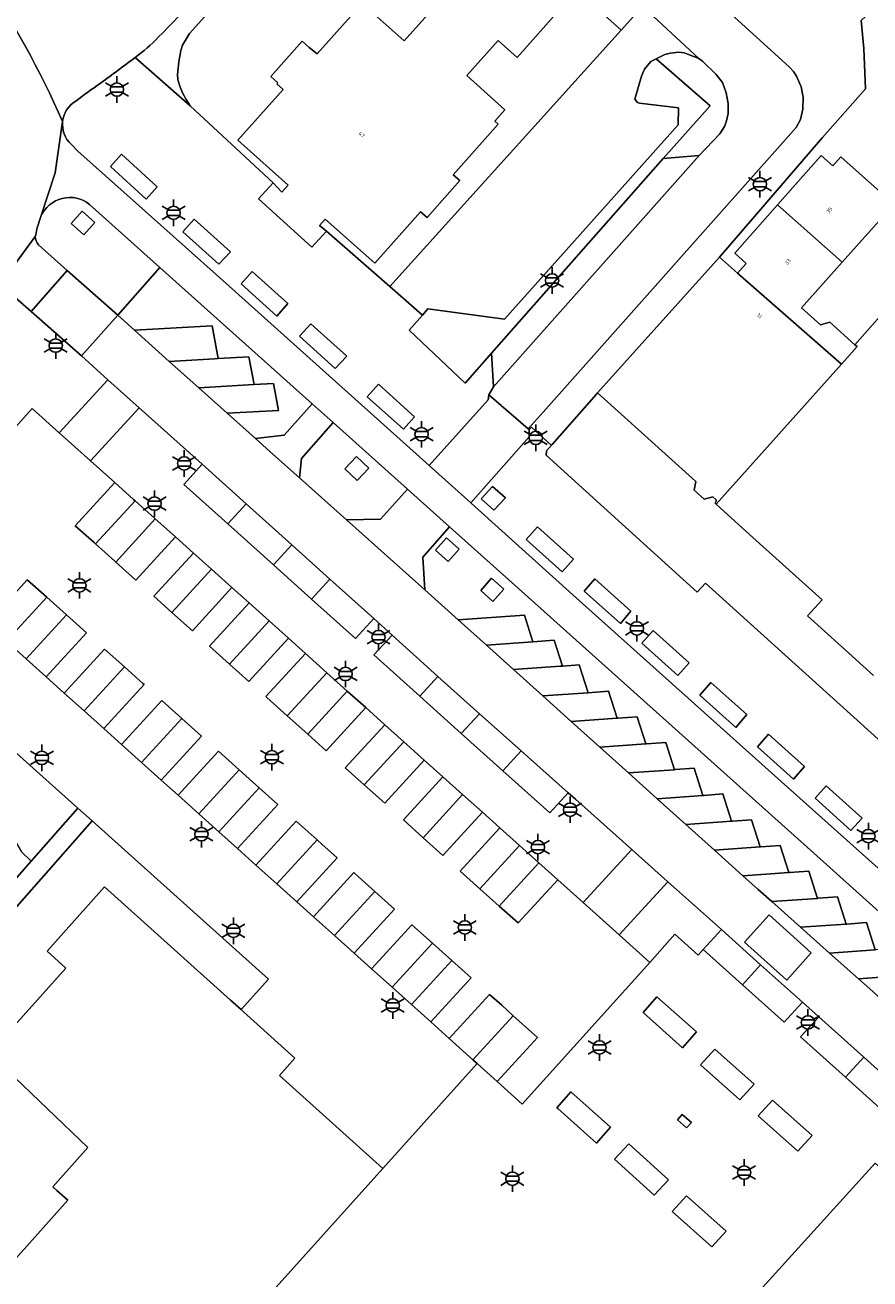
# Model space of a CAD drawing. Extents: x 105780 to 185197, y 477999 to 525027.
# Tile 359 of 562: x 107656 to 107737, y 479848 to 479968. Entities that reach past the tile are written whole.
import ezdxf
from ezdxf.enums import TextEntityAlignment as Align

# ---------------------------------------------------------------- set-up
doc = ezdxf.new("R2010")
doc.units = 0
for name, color, linetype, lineweight in [('B-GV-GR-HAAG_01-G', 252, 'GR-HAAG1', 13), ('B-RO-IE-MEUBILAIR_WEGMEUBILAIR-S', 252, 'Continuous', 25), ('B-RO-IE-TERREINAFSCHEIDING_KUNSTMATIG_HEKWERK-G', 252, 'IE-TERREINAFSCHEIDING-KUNSTMATIG', 18), ('B-RO-IE-TERREINAFSCHEIDING_KUNSTMATIG_SCHUTTING-G', 252, 'IE-TERREINAFSCHEIDING-KUNSTMATIG-DICHT', 18), ('B-WE-OG-TERREIN_ONBEGROEID-GV', 252, 'Continuous', 18), ('B-XX-KG-KADASTRAAL_BEBOUWING-G', 252, 'Continuous', 20), ('B1-WE-OG-BEBOUWING-T18', 7, 'Continuous', 18), ('B1-WE-OG-TERREIN_ERF-GV', 252, 'Continuous', 18), ('B1-WE-VH-VERHARDING_ASFALT-GV', 252, 'Continuous', 18), ('B1-WE-VH-VERHARDING_BETONSTRAATSTEEN-GV', 252, 'Continuous', 18), ('B1-WE-VH-VERHARDING_SIERBESTRATING-GV', 252, 'Continuous', 18), ('B1-WE-VH-VERHARDING_STRAATBAKSTEEN-GV', 252, 'Continuous', 18), ('B1-WE-VH-VERHARDING_TEGEL-GV', 252, 'Continuous', 18)]:
    doc.layers.add(name, color=color, linetype=linetype, lineweight=lineweight)
doc.styles.add('NLCS-ISO', font='NLCS-ISO.ttf')
doc.styles.add('NLCS-ISO-M200-T18', font='NLCS-ISO.ttf', dxfattribs={"height": 0.36})
doc.linetypes.add('GR-HAAG1', pattern='A,6,[176,NLCS.shx,S=0.125,R=0,X=0,Y=0],-2', length=8)
doc.linetypes.add('IE-TERREINAFSCHEIDING-KUNSTMATIG', pattern='A,4,[82,NLCS.SHX,S=0.75,R=90,X=0,Y=0],4,-2', length=10)
doc.linetypes.add('IE-TERREINAFSCHEIDING-KUNSTMATIG-DICHT', pattern='A,8,-1,[82,NLCS.SHX,S=0.75,R=90,X=0,Y=0],-1', length=10)

# ---------------------------------------------------------------- blocks, each defined once
blk = doc.blocks.new('B-SIE-WEG_LICHTMAST-SO')
at = {"ltscale": 0.1}
for p, q in [((0, 1.27), (0, 2.53)), ((-1.1, 0.63), (-2.19, 1.27)), ((1.1, 0.63), (2.19, 1.27)), ((-1.1, -0.63), (-2.19, -1.27)), ((0, -1.27), (0, -2.53)), ((1.1, -0.63), (2.19, -1.27))]:
    blk.add_line(p, q, dxfattribs=at)
at = {"flags": 128}
for points in [[(-1.16, 0.5), (1.16, 0.5)], [(-1.16, -0.5), (1.16, -0.5)]]:
    blk.add_lwpolyline(points, dxfattribs=at)
at = {"ltscale": 0.1}
blk.add_circle((0, 0), 1.27, dxfattribs=at)
at = {"style": 'NLCS-ISO'}
blk.add_attdef('TYPE', text='', height=1.8, dxfattribs=at).set_placement((0, 2.53), align=Align.BOTTOM_CENTER)

msp = doc.modelspace()

# ---------------------------------------------------------------- linework, layer by layer
at = {"layer": 'B-GV-GR-HAAG_01-G', "flags": 128}
for points in [[(107665.296, 479955.281), (107664.242, 479954.12), (107667.639, 479951.015), (107668.693, 479952.176)], [(107661.693, 479947.599), (107662.74, 479948.782), (107661.532, 479949.864), (107660.485, 479948.681)], [(107672.216, 479949.1), (107671.125, 479947.901), (107674.573, 479944.802), (107675.664, 479946)], [(107677.729, 479944.121), (107676.685, 479942.926), (107680.105, 479939.871), (107681.149, 479941.066)], [(107683.345, 479939.115), (107682.242, 479937.935), (107685.662, 479934.867), (107686.765, 479936.047)], [(107689.766, 479933.381), (107688.696, 479932.183), (107692.142, 479929.078), (107693.212, 479930.276)], [(107687.746, 479924.195), (107688.841, 479925.366), (107687.668, 479926.483), (107686.572, 479925.312)], [(107700.638, 479923.629), (107699.544, 479922.452), (107700.773, 479921.367), (107701.867, 479922.544)], [(107704.909, 479919.785), (107703.846, 479918.573), (107707.284, 479915.5), (107708.346, 479916.712)], [(107696.401, 479916.481), (107697.449, 479917.664), (107696.241, 479918.746), (107695.193, 479917.563)], [(107700.67, 479912.688), (107701.704, 479913.858), (107700.546, 479914.889), (107699.511, 479913.719)], [(107710.376, 479914.844), (107709.383, 479913.658), (107712.837, 479910.576), (107713.829, 479911.762)], [(107715.936, 479909.908), (107714.867, 479908.694), (107718.297, 479905.617), (107719.367, 479906.831)], [(107721.428, 479904.952), (107720.374, 479903.736), (107723.807, 479900.676), (107724.861, 479901.892)], [(107726.943, 479900.032), (107725.885, 479898.818), (107729.307, 479895.749), (107730.365, 479896.963)], [(107732.411, 479895.103), (107731.362, 479893.922), (107734.789, 479890.841), (107735.838, 479892.022)]]:
    msp.add_lwpolyline(points, close=True, dxfattribs=at)
at = {"layer": 'B-RO-IE-TERREINAFSCHEIDING_KUNSTMATIG_HEKWERK-G', "flags": 128}
for points in [[(107664.242, 479954.12), (107665.296, 479955.281), (107668.693, 479952.176), (107667.639, 479951.015)], [(107661.532, 479949.864), (107660.485, 479948.681), (107661.693, 479947.599), (107662.74, 479948.782)], [(107672.216, 479949.1), (107675.664, 479946), (107674.573, 479944.802), (107671.125, 479947.901)], [(107677.729, 479944.121), (107681.149, 479941.066), (107680.105, 479939.871), (107676.685, 479942.926)], [(107683.345, 479939.115), (107686.765, 479936.047), (107685.662, 479934.867), (107682.242, 479937.935)], [(107689.766, 479933.381), (107688.696, 479932.183), (107692.142, 479929.078), (107693.212, 479930.276)], [(107687.668, 479926.483), (107686.572, 479925.312), (107687.746, 479924.195), (107688.841, 479925.366)], [(107700.638, 479923.629), (107701.867, 479922.544), (107700.773, 479921.367), (107699.544, 479922.452)], [(107704.909, 479919.785), (107708.346, 479916.712), (107707.284, 479915.5), (107703.846, 479918.573)], [(107696.241, 479918.746), (107695.193, 479917.563), (107696.401, 479916.481), (107697.449, 479917.664)], [(107700.546, 479914.889), (107699.511, 479913.719), (107700.67, 479912.688), (107701.704, 479913.858)], [(107710.376, 479914.844), (107709.383, 479913.658), (107712.837, 479910.576), (107713.829, 479911.762)], [(107715.936, 479909.908), (107714.867, 479908.694), (107718.297, 479905.617), (107719.367, 479906.831)], [(107721.428, 479904.952), (107720.374, 479903.736), (107723.807, 479900.676), (107724.861, 479901.892)], [(107726.943, 479900.032), (107725.885, 479898.818), (107729.307, 479895.749), (107730.365, 479896.963)], [(107732.411, 479895.103), (107731.362, 479893.922), (107734.789, 479890.841), (107735.838, 479892.022)]]:
    msp.add_lwpolyline(points, close=True, dxfattribs=at)
at = {"layer": 'B-RO-IE-TERREINAFSCHEIDING_KUNSTMATIG_SCHUTTING-G', "flags": 128}
for points in [[(107716.299, 479875.001), (107714.991, 479873.504), (107718.747, 479870.166), (107720.055, 479871.664)], [(107720.451, 479868.538), (107724.195, 479865.193), (107725.561, 479866.69), (107721.817, 479870.035)], [(107706.845, 479864.373), (107710.557, 479861.08), (107711.888, 479862.584), (107708.1, 479865.945), (107706.769, 479864.441)], [(107725.954, 479863.679), (107729.711, 479860.311), (107731.074, 479861.787), (107727.316, 479865.155)], [(107712.272, 479859.546), (107716.033, 479856.12), (107717.395, 479857.578), (107713.634, 479861.004)], [(107717.767, 479854.564), (107721.527, 479851.193), (107722.883, 479852.686), (107719.123, 479856.057)]]:
    msp.add_lwpolyline(points, close=True, dxfattribs=at)
at = {"layer": 'B-WE-OG-TERREIN_ONBEGROEID-GV', "flags": 128}
for points in [[(107714.991, 479873.504), (107718.747, 479870.166), (107720.055, 479871.664), (107716.299, 479875.001)], [(107720.451, 479868.538), (107724.195, 479865.193), (107725.561, 479866.69), (107721.817, 479870.035)], [(107706.845, 479864.373), (107710.557, 479861.08), (107711.888, 479862.584), (107708.1, 479865.945), (107706.769, 479864.441)], [(107725.954, 479863.679), (107729.711, 479860.311), (107731.074, 479861.787), (107727.316, 479865.155)], [(107712.272, 479859.546), (107716.033, 479856.12), (107717.395, 479857.578), (107713.634, 479861.004)], [(107717.767, 479854.564), (107721.527, 479851.193), (107722.883, 479852.686), (107719.123, 479856.057)]]:
    msp.add_lwpolyline(points, close=True, dxfattribs=at)
at = {"layer": 'B-XX-KG-KADASTRAAL_BEBOUWING-G', "flags": 128}
for points in [[(107696.154, 479970.497), (107692.222, 479966.072), (107688.205, 479969.642), (107683.932, 479964.835), (107683.173, 479965.444), (107682.512, 479966.039), (107679.506, 479962.704), (107680.19, 479962.087), (107680.092, 479961.977), (107680.679, 479961.455), (107676.372, 479956.608), (107681.167, 479952.347), (107680.578, 479951.684), (107679.743, 479952.572), (107678.352, 479951.039), (107683.438, 479946.425), (107684.829, 479947.958), (107684.168, 479948.493), (107684.709, 479949.101), (107689.438, 479944.898), (107693.784, 479949.788), (107694.401, 479949.24), (107697.536, 479952.768), (107696.903, 479953.331), (107701.181, 479958.145), (107700.847, 479958.442), (107701.818, 479959.519), (107698.2, 479962.78), (107701.167, 479966.118), (107702.972, 479964.514), (107706.946, 479968.986)], [(107738.535, 479940.947), (107735.165, 479937.135), (107735.364, 479936.958), (107734.384, 479935.859), (107733.869, 479935.281), (107721.952, 479921.937), (107725.13, 479919.067), (107732.05, 479912.819), (107730.634, 479911.305), (107733.872, 479908.383), (107736.936, 479905.619)]]:
    msp.add_lwpolyline(points, dxfattribs=at)
for points in [[(107727.791, 479950.462), (107733.953, 479945.005), (107738.039, 479949.58), (107739.345, 479948.413), (107739.085, 479947.348), (107741.346, 479945.327), (107741.85, 479945.891), (107742.854, 479947.013), (107733.82, 479955.029), (107733.061, 479954.173), (107731.955, 479955.155)], [(107733.953, 479945.005), (107727.791, 479950.462), (107723.712, 479945.865), (107724.814, 479944.888), (107723.988, 479943.957), (107733.869, 479935.281), (107734.384, 479935.859), (107735.364, 479936.958), (107735.165, 479937.135), (107732.768, 479939.273), (107731.89, 479939.031), (107730.069, 479940.658)], [(107733.869, 479935.281), (107723.988, 479943.957), (107722.276, 479945.476), (107710.639, 479932.547), (107719.662, 479924.428), (107720.012, 479924.106), (107719.846, 479923.264), (107720.814, 479922.412), (107721.623, 479922.649), (107721.952, 479922.345), (107721.939, 479922.236), (107721.841, 479922.038), (107721.952, 479921.937)], [(107743.877, 479853.027), (107737.081, 479859.148), (107724.874, 479845.667), (107731.69, 479839.532)]]:
    msp.add_lwpolyline(points, close=True, dxfattribs=at)
at = {"layer": 'B1-WE-OG-TERREIN_ERF-GV', "flags": 128}
for points in [[(107689.693, 479986.682), (107671.773, 479966.769), (107671.115, 479965.67), (107670.947, 479965.168), (107670.744, 479964.08), (107670.639, 479962.871), (107670.67, 479962.399), (107670.857, 479961.756), (107671.116, 479961.117), (107671.449, 479960.482), (107671.832, 479959.906), (107679.743, 479952.572), (107680.578, 479951.684), (107681.167, 479952.347), (107676.372, 479956.608), (107680.679, 479961.455), (107680.092, 479961.977), (107680.19, 479962.087), (107679.506, 479962.704), (107682.512, 479966.039), (107683.173, 479965.444), (107683.932, 479964.835), (107688.205, 479969.642), (107692.222, 479966.072), (107696.154, 479970.497)], [(107706.946, 479968.986), (107702.972, 479964.514), (107701.167, 479966.118), (107698.2, 479962.78), (107701.818, 479959.519), (107700.847, 479958.442), (107701.181, 479958.145), (107696.903, 479953.331), (107697.536, 479952.768), (107694.401, 479949.24), (107693.784, 479949.788), (107689.438, 479944.898), (107684.709, 479949.101), (107684.168, 479948.493), (107684.829, 479947.958), (107690.861, 479942.695), (107712.895, 479967.101), (107700.386, 479978.444)], [(107745.027, 479976.688), (107735.756, 479968.012), (107736.001, 479965.34), (107736.163, 479961.512), (107732.063, 479956.891), (107722.276, 479945.476), (107723.988, 479943.957), (107724.814, 479944.888), (107723.712, 479945.865), (107727.791, 479950.462), (107731.955, 479955.155), (107733.061, 479954.173), (107733.82, 479955.029), (107742.854, 479947.013)], [(107736.936, 479905.619), (107733.872, 479908.383), (107730.634, 479911.305), (107732.05, 479912.819), (107725.13, 479919.067), (107721.952, 479921.937), (107721.841, 479922.038), (107721.939, 479922.236), (107721.952, 479922.345), (107721.623, 479922.649), (107720.814, 479922.412), (107719.846, 479923.264), (107720.012, 479924.106), (107719.662, 479924.428), (107710.639, 479932.547), (107710.531, 479932.424), (107706.307, 479927.627), (107705.777, 479927.025), (107705.739, 479926.598), (107715.037, 479918.206), (107720.127, 479913.566), (107720.913, 479914.432), (107765.32, 479874.321)], [(107650.22, 479877.824), (107662.483, 479891.766), (107661.125, 479892.985), (107656.693, 479887.947), (107652.618, 479883.315)], [(107652.618, 479883.315), (107656.693, 479887.947), (107655.78, 479888.819)], [(107667.873, 479833.833), (107690.189, 479858.659), (107680.329, 479867.521), (107681.799, 479869.155), (107676.902, 479873.588), (107676.679, 479873.788), (107675.666, 479874.699), (107663.687, 479885.476), (107658.196, 479879.373), (107660.002, 479877.747), (107652.658, 479869.585), (107654.393, 479868.024), (107662.086, 479860.641), (107658.742, 479856.915), (107659.128, 479856.568), (107660.18, 479855.624), (107652.829, 479847.446)]]:
    msp.add_lwpolyline(points, dxfattribs=at)
for points in [[(107716.213, 479964.383), (107717.056, 479964.779), (107717.557, 479964.92), (107718.389, 479965.01), (107718.885, 479964.951), (107720.291, 479964.407), (107714.687, 479969.598), (107714.729, 479969.256), (107714.651, 479969.051), (107712.895, 479967.101), (107690.861, 479942.695), (107693.969, 479939.961), (107694.479, 479940.541), (107701.792, 479939.554), (107718.324, 479958.084), (107718.348, 479959.707), (107714.639, 479960.161), (107714.453, 479960.222), (107714.197, 479960.515), (107714.839, 479962.724), (107715.123, 479963.398), (107715.715, 479964.11)], [(107716.909, 479954.879), (107721.359, 479959.901), (107716.213, 479964.383), (107715.715, 479964.11), (107715.123, 479963.398), (107714.839, 479962.724), (107714.197, 479960.515), (107714.453, 479960.222), (107714.639, 479960.161), (107718.348, 479959.707), (107718.324, 479958.084), (107701.792, 479939.554), (107694.479, 479940.541), (107693.969, 479939.961), (107692.696, 479938.514), (107698.018, 479933.487), (107700.538, 479936.34)], [(107720.632, 479964.134), (107720.291, 479964.407), (107718.885, 479964.951), (107718.389, 479965.01), (107717.557, 479964.92), (107717.056, 479964.779), (107716.213, 479964.383), (107721.359, 479959.901), (107716.909, 479954.879), (107720.334, 479955.154), (107722.296, 479957.229), (107722.742, 479957.931), (107722.881, 479958.323), (107723.081, 479959.173), (107723.093, 479960.121), (107722.883, 479961.128), (107722.547, 479962.108), (107721.951, 479962.871)], [(107742.418, 479945.339), (107741.85, 479945.891), (107741.346, 479945.327), (107739.085, 479947.348), (107739.345, 479948.413), (107738.039, 479949.58), (107733.953, 479945.005), (107730.069, 479940.658), (107731.89, 479939.031), (107732.768, 479939.273), (107735.165, 479937.135), (107738.535, 479940.947)], [(107644.881, 479907.57), (107644.035, 479906.607), (107641.03, 479903.359), (107641.579, 479902.879), (107642.423, 479901.658), (107642.96, 479900.09), (107643.847, 479898.489), (107645.26, 479897.76), (107646.515, 479896.93), (107647.902, 479895.471), (107649.312, 479894.505), (107651.055, 479894.034), (107652.462, 479892.831), (107653.716, 479891.455), (107654.802, 479890.432), (107655.78, 479888.819), (107656.693, 479887.947), (107661.125, 479892.985), (107657.184, 479896.524)], [(107660.18, 479855.624), (107659.128, 479856.568), (107658.742, 479856.915), (107662.086, 479860.641), (107654.393, 479868.024), (107652.658, 479869.585), (107660.002, 479877.747), (107658.196, 479879.373), (107663.687, 479885.476), (107675.666, 479874.699), (107676.679, 479873.788), (107679.283, 479876.706), (107662.483, 479891.766), (107650.22, 479877.824), (107651.648, 479876.294), (107634.181, 479855.965), (107648.745, 479842.903), (107649.212, 479843.423), (107652.829, 479847.446)]]:
    msp.add_lwpolyline(points, close=True, dxfattribs=at)
at = {"layer": 'B1-WE-VH-VERHARDING_ASFALT-GV'}
for points in [[(107668.772, 479966.42, 0.0260737), (107676.001, 479974.342)], [(107659.685, 479958.409, 0.0402878), (107652.019, 479972.404)], [(107652.019, 479972.404, -0.0402878), (107659.685, 479958.409)], [(107666.599, 479964.492, 0.0480259), (107668.772, 479966.42)], [(107661.77, 479960.975, 0.0084056), (107666.599, 479964.492)], [(107659.685, 479958.409, -0.2366652), (107660.946, 479960.35)], [(107657.082, 479947.436, 0.047258), (107657.217, 479948.179)]]:
    msp.add_lwpolyline(points, format="xyb", dxfattribs=at)
at = {"layer": 'B1-WE-VH-VERHARDING_ASFALT-GV', "flags": 128}
for points in [[(107660.946, 479960.35), (107661.77, 479960.975)], [(107657.217, 479948.179), (107657.617, 479949.363), (107658.984, 479953.5), (107659.685, 479958.409)], [(107653.434, 479942.531), (107653.622, 479942.746), (107657.082, 479947.436)]]:
    msp.add_lwpolyline(points, dxfattribs=at)
at = {"layer": 'B1-WE-VH-VERHARDING_BETONSTRAATSTEEN-GV', "flags": 128}
msp.add_lwpolyline([(107714.687, 479969.598), (107720.291, 479964.407), (107720.632, 479964.134), (107721.951, 479962.871), (107722.547, 479962.108), (107722.883, 479961.128), (107723.093, 479960.121), (107723.081, 479959.173), (107722.881, 479958.323), (107722.742, 479957.931), (107722.296, 479957.229), (107720.334, 479955.154), (107700.729, 479933.128), (107700.302, 479932.369), (107704.042, 479929.11), (107705.456, 479930.718), (107729.562, 479957.823), (107729.968, 479958.595), (107730.214, 479959.577), (107730.231, 479960.726), (107730.04, 479961.715), (107729.612, 479962.708), (107729.309, 479963.18), (107728.899, 479963.609), (107719.167, 479972.474)], dxfattribs=at)
msp.add_lwpolyline([(107720.334, 479955.154), (107716.909, 479954.879), (107700.538, 479936.34), (107700.729, 479933.128)], close=True, dxfattribs=at)
at = {"layer": 'B1-WE-VH-VERHARDING_SIERBESTRATING-GV', "flags": 128}
msp.add_lwpolyline([(107652.483, 479910.549), (107656.321, 479914.738), (107658.173, 479913.076), (107660.051, 479911.392), (107661.948, 479909.69), (107658.109, 479905.501), (107659.843, 479903.945), (107663.682, 479908.135), (107665.58, 479906.433), (107667.331, 479904.861), (107667.437, 479904.766), (107663.598, 479900.576), (107665.287, 479899.06), (107669.127, 479903.251), (107671.044, 479901.531), (107672.925, 479899.844), (107669.085, 479895.653), (107670.692, 479894.211), (107674.532, 479898.402), (107676.492, 479896.644), (107678.413, 479894.921), (107680.19, 479893.327), (107676.349, 479889.135), (107678.103, 479887.561), (107681.944, 479891.754), (107683.924, 479889.978), (107684.421, 479889.531), (107685.525, 479888.541), (107685.842, 479888.257), (107682.001, 479884.064), (107683.581, 479882.646), (107687.423, 479886.839), (107687.839, 479886.465), (107689.431, 479885.038), (107691.287, 479883.373), (107687.445, 479879.179), (107689.114, 479877.681), (107692.957, 479881.875), (107694.914, 479880.119), (107696.757, 479878.466), (107698.593, 479876.819), (107694.75, 479872.624), (107696.522, 479871.035), (107700.365, 479875.229), (107701.511, 479874.201), (107702.615, 479873.211), (107704.929, 479871.135), (107701.085, 479866.94), (107703.473, 479864.798), (107715.62, 479878.294), (107712.693, 479880.919), (107709.275, 479883.985), (107706.846, 479886.163), (107703.076, 479882.049), (107701.279, 479883.661), (107699.442, 479885.308), (107697.571, 479886.987), (107701.341, 479891.101), (107699.669, 479892.6), (107695.9, 479888.487), (107694.024, 479890.169), (107692.142, 479891.857), (107695.911, 479895.971), (107694.135, 479897.563), (107690.366, 479893.45), (107688.411, 479895.204), (107686.607, 479896.822), (107690.376, 479900.936), (107688.565, 479902.559), (107684.797, 479898.446), (107683.033, 479900.028), (107681.089, 479901.772), (107679.132, 479903.528), (107679.04, 479903.61), (107682.809, 479907.722), (107681.197, 479909.167), (107677.429, 479905.055), (107675.58, 479906.714), (107673.674, 479908.423), (107677.442, 479912.536), (107675.813, 479913.996), (107672.046, 479909.884), (107670.088, 479911.64), (107668.379, 479913.173), (107672.147, 479917.285), (107670.427, 479918.827), (107666.66, 479914.715), (107664.743, 479916.435), (107664.661, 479916.508), (107662.812, 479918.167), (107662.682, 479918.284), (107660.886, 479919.894), (107664.653, 479924.005), (107662.338, 479926.082), (107659.367, 479928.746), (107656.79, 479931.057), (107644.676, 479917.554)], dxfattribs=at)
for points in [[(107666.579, 479922.278), (107666.449, 479922.395), (107664.653, 479924.005), (107660.886, 479919.894), (107662.682, 479918.284), (107662.812, 479918.167)], [(107668.51, 479920.546), (107668.428, 479920.62), (107666.579, 479922.278), (107662.812, 479918.167), (107664.661, 479916.508), (107664.743, 479916.435)], [(107670.427, 479918.827), (107668.51, 479920.546), (107664.743, 479916.435), (107666.66, 479914.715)], [(107673.856, 479915.752), (107672.147, 479917.285), (107668.379, 479913.173), (107670.088, 479911.64)], [(107675.813, 479913.996), (107673.856, 479915.752), (107670.088, 479911.64), (107672.046, 479909.884)], [(107658.173, 479913.076), (107656.321, 479914.738), (107652.483, 479910.549), (107654.335, 479908.887)], [(107660.051, 479911.392), (107658.173, 479913.076), (107654.335, 479908.887), (107656.212, 479907.203)], [(107679.348, 479910.826), (107677.442, 479912.536), (107673.674, 479908.423), (107675.58, 479906.714)], [(107661.948, 479909.69), (107660.051, 479911.392), (107656.212, 479907.203), (107658.109, 479905.501)], [(107681.197, 479909.167), (107679.348, 479910.826), (107675.58, 479906.714), (107677.429, 479905.055)], [(107665.58, 479906.433), (107663.682, 479908.135), (107659.843, 479903.945), (107661.74, 479902.243)], [(107684.858, 479905.885), (107682.809, 479907.722), (107679.04, 479903.61), (107679.132, 479903.528), (107681.089, 479901.772)], [(107667.437, 479904.766), (107667.331, 479904.861), (107665.58, 479906.433), (107661.74, 479902.243), (107663.598, 479900.576)], [(107686.802, 479904.141), (107684.858, 479905.885), (107681.089, 479901.772), (107683.033, 479900.028)], [(107688.565, 479902.559), (107686.802, 479904.141), (107683.033, 479900.028), (107684.797, 479898.446)], [(107671.044, 479901.531), (107669.127, 479903.251), (107665.287, 479899.06), (107667.204, 479897.34)], [(107672.925, 479899.844), (107671.044, 479901.531), (107667.204, 479897.34), (107669.085, 479895.653)], [(107692.18, 479899.317), (107690.376, 479900.936), (107686.607, 479896.822), (107688.411, 479895.204)], [(107694.135, 479897.563), (107692.18, 479899.317), (107688.411, 479895.204), (107690.366, 479893.45)], [(107676.492, 479896.644), (107674.532, 479898.402), (107670.692, 479894.211), (107672.652, 479892.452)], [(107678.413, 479894.921), (107676.492, 479896.644), (107672.652, 479892.452), (107674.572, 479890.729)], [(107697.794, 479894.283), (107695.911, 479895.971), (107692.142, 479891.857), (107694.024, 479890.169)], [(107680.19, 479893.327), (107678.413, 479894.921), (107674.572, 479890.729), (107676.349, 479889.135)], [(107699.669, 479892.6), (107697.794, 479894.283), (107694.024, 479890.169), (107695.9, 479888.487)], [(107683.924, 479889.978), (107681.944, 479891.754), (107678.103, 479887.561), (107680.082, 479885.785)], [(107703.212, 479889.423), (107701.341, 479891.101), (107697.571, 479886.987), (107699.442, 479885.308)], [(107685.842, 479888.257), (107685.525, 479888.541), (107684.421, 479889.531), (107683.924, 479889.978), (107680.082, 479885.785), (107682.001, 479884.064)], [(107705.048, 479887.776), (107703.212, 479889.423), (107699.442, 479885.308), (107701.279, 479883.661)], [(107689.431, 479885.038), (107687.839, 479886.465), (107687.423, 479886.839), (107683.581, 479882.646), (107685.589, 479880.844)], [(107706.846, 479886.163), (107705.048, 479887.776), (107701.279, 479883.661), (107703.076, 479882.049)], [(107691.287, 479883.373), (107689.431, 479885.038), (107685.589, 479880.844), (107687.445, 479879.179)], [(107694.914, 479880.119), (107692.957, 479881.875), (107689.114, 479877.681), (107691.071, 479875.925)], [(107696.757, 479878.466), (107694.914, 479880.119), (107691.071, 479875.925), (107692.914, 479874.272)], [(107698.593, 479876.819), (107696.757, 479878.466), (107692.914, 479874.272), (107694.75, 479872.624)], [(107702.615, 479873.211), (107701.511, 479874.201), (107700.365, 479875.229), (107696.522, 479871.035), (107698.771, 479869.016)], [(107704.929, 479871.135), (107702.615, 479873.211), (107698.771, 479869.016), (107699.174, 479868.655), (107701.085, 479866.94)]]:
    msp.add_lwpolyline(points, close=True, dxfattribs=at)
at = {"layer": 'B1-WE-VH-VERHARDING_STRAATBAKSTEEN-GV'}
for points in [[(107666.599, 479964.492, -0.0084056), (107661.77, 479960.975)], [(107660.946, 479960.35, 0.2366652), (107659.685, 479958.409)], [(107659.685, 479958.409, 0.2361347), (107660.484, 479956.236)], [(107660.484, 479956.236, -0.2361347), (107659.685, 479958.409)], [(107662.255, 479950.507, 0.4915721), (107657.617, 479949.363)], [(107657.617, 479949.363, -0.4915721), (107662.255, 479950.507)], [(107657.217, 479948.179, -0.047258), (107657.082, 479947.436)], [(107657.082, 479947.436, 0.1532164), (107657.371, 479946.66)], [(107657.371, 479946.66, -0.1532164), (107657.082, 479947.436)]]:
    msp.add_lwpolyline(points, format="xyb", dxfattribs=at)
at = {"layer": 'B1-WE-VH-VERHARDING_STRAATBAKSTEEN-GV', "flags": 128}
for points in [[(107693.969, 479939.961), (107690.861, 479942.695), (107684.829, 479947.958), (107683.438, 479946.425), (107678.352, 479951.039), (107679.743, 479952.572), (107671.832, 479959.906), (107666.599, 479964.492)], [(107661.77, 479960.975), (107660.946, 479960.35)], [(107659.685, 479958.409), (107658.984, 479953.5), (107657.617, 479949.363)], [(107660.484, 479956.236), (107661.144, 479955.582), (107674.296, 479943.824), (107694.588, 479925.63), (107700.231, 479931.884), (107700.302, 479932.369), (107700.729, 479933.128), (107700.538, 479936.34), (107698.018, 479933.487), (107692.696, 479938.514), (107693.969, 479939.961)], [(107739.771, 479885.155), (107728.751, 479894.972), (107708.613, 479913.021), (107698.94, 479921.727), (107698.566, 479922.062), (107694.588, 479925.63), (107674.296, 479943.824), (107661.144, 479955.582), (107660.484, 479956.236)], [(107657.371, 479946.66), (107660.131, 479944.222), (107664.929, 479939.941), (107668.957, 479944.502), (107662.255, 479950.507)], [(107662.255, 479950.507), (107668.957, 479944.502), (107683.453, 479931.512), (107685.462, 479929.712), (107692.545, 479923.365), (107696.548, 479919.778), (107702.177, 479914.734), (107731.211, 479888.722), (107741.851, 479879.159)], [(107657.617, 479949.363), (107657.217, 479948.179)], [(107657.082, 479947.436), (107653.622, 479942.746)], [(107660.131, 479944.222), (107657.371, 479946.66)], [(107653.904, 479942.755), (107654.101, 479942.553), (107656.689, 479940.29), (107660.131, 479944.222)], [(107665.287, 479899.06), (107663.598, 479900.576), (107661.74, 479902.243), (107659.843, 479903.945), (107658.109, 479905.501), (107656.212, 479907.203), (107654.335, 479908.887), (107652.483, 479910.549), (107650.702, 479912.147), (107648.454, 479914.164), (107646.104, 479916.272), (107644.676, 479917.554), (107656.79, 479931.057), (107659.367, 479928.746), (107664, 479933.804), (107661.469, 479936.076), (107656.689, 479940.29), (107654.101, 479942.553), (107653.904, 479942.755)], [(107738.231, 479874.283), (107736.581, 479875.769), (107735.496, 479876.734), (107732.742, 479879.183), (107729.988, 479881.632), (107727.235, 479884.081), (107725.936, 479885.236), (107724.496, 479886.531), (107721.771, 479888.983), (107719.046, 479891.434), (107716.321, 479893.885), (107713.596, 479896.336), (107710.871, 479898.788), (107708.146, 479901.239), (107705.436, 479903.677), (107702.64, 479906.192), (107700.049, 479908.522), (107697.376, 479910.927), (107694.195, 479913.771), (107686.717, 479920.458), (107682.238, 479924.463), (107679.439, 479926.966), (107678.044, 479928.214), (107675.373, 479930.602), (107672.644, 479933.042), (107669.849, 479935.541), (107666.525, 479938.513), (107664.929, 479939.941), (107661.469, 479936.076), (107664, 479933.804), (107666.97, 479931.138), (107672.98, 479925.742), (107677.175, 479921.976), (107677.813, 479921.403), (107681.517, 479918.068), (107685.143, 479914.802), (107689.321, 479911.041), (107691.062, 479909.473), (107695.426, 479905.543), (107698.82, 479902.487), (107699.382, 479901.986), (107703.352, 479898.446), (107707.845, 479894.439), (107708.533, 479893.826), (107713.904, 479889.037), (107717.331, 479885.981), (107718.166, 479885.236), (107722.437, 479881.412), (107726.182, 479878.059), (107730.153, 479874.504), (107731.713, 479873.107), (107736.006, 479869.264), (107740.283, 479865.434)], [(107741.851, 479879.159), (107731.211, 479888.722), (107702.177, 479914.734), (107696.548, 479919.778), (107694.003, 479916.897), (107694.195, 479913.771), (107697.376, 479910.927), (107703.676, 479911.378), (107704.489, 479908.84), (107706.519, 479908.986), (107707.307, 479906.526), (107708.904, 479906.64), (107709.754, 479903.986), (107711.7, 479904.125), (107712.524, 479901.552), (107712.585, 479901.557), (107714.41, 479901.688), (107715.239, 479899.1), (107715.31, 479899.106), (107717.135, 479899.236), (107717.964, 479896.649), (107718.035, 479896.654), (107719.86, 479896.785), (107720.689, 479894.198), (107720.76, 479894.203), (107722.585, 479894.334), (107723.414, 479891.747), (107723.485, 479891.752), (107725.31, 479891.883), (107726.139, 479889.295), (107726.21, 479889.301), (107728.035, 479889.431), (107728.864, 479886.844), (107728.935, 479886.849), (107730.76, 479886.98), (107731.589, 479884.393), (107731.66, 479884.398), (107733.498, 479884.53), (107734.327, 479881.943), (107734.385, 479881.947), (107736.252, 479882.081), (107737.081, 479879.494)], [(107644.881, 479907.57), (107657.184, 479896.524), (107661.125, 479892.985), (107662.483, 479891.766), (107679.283, 479876.706), (107676.679, 479873.788), (107676.902, 479873.588), (107681.799, 479869.155), (107680.329, 479867.521), (107690.189, 479858.659), (107699.174, 479868.655), (107698.771, 479869.016), (107696.522, 479871.035), (107694.75, 479872.624), (107692.914, 479874.272), (107691.071, 479875.925), (107689.114, 479877.681), (107687.445, 479879.179), (107685.589, 479880.844), (107683.581, 479882.646), (107682.001, 479884.064), (107680.082, 479885.785), (107678.103, 479887.561), (107676.349, 479889.135), (107674.572, 479890.729), (107672.652, 479892.452), (107670.692, 479894.211), (107669.085, 479895.653), (107667.204, 479897.34), (107665.287, 479899.06)], [(107738.528, 479863.518), (107734.256, 479867.353), (107729.968, 479871.203), (107731.713, 479873.107), (107730.153, 479874.504), (107728.41, 479872.601), (107724.444, 479876.162), (107720.704, 479879.52), (107720.22, 479878.992), (107718.021, 479880.966), (107715.62, 479878.294), (107703.473, 479864.798), (107701.085, 479866.94), (107699.174, 479868.655), (107690.189, 479858.659), (107667.873, 479833.833), (107664.168, 479829.802), (107668.545, 479825.966), (107677.605, 479836.043), (107707.096, 479809.236), (107747.908, 479854.135)]]:
    msp.add_lwpolyline(points, dxfattribs=at)
for points in [[(107665.296, 479955.281), (107668.693, 479952.176), (107667.639, 479951.015), (107664.242, 479954.12)], [(107661.693, 479947.599), (107660.485, 479948.681), (107661.532, 479949.864), (107662.74, 479948.782)], [(107672.216, 479949.1), (107675.664, 479946), (107674.573, 479944.802), (107671.125, 479947.901)], [(107660.131, 479944.222), (107656.689, 479940.29), (107661.469, 479936.076), (107664.929, 479939.941)], [(107668.957, 479944.502), (107664.929, 479939.941), (107666.525, 479938.513), (107673.918, 479938.937), (107674.51, 479935.808), (107677.418, 479935.975), (107677.916, 479933.344), (107679.774, 479933.45), (107680.26, 479930.882), (107675.373, 479930.602), (107678.044, 479928.214), (107680.804, 479928.511), (107683.453, 479931.512)], [(107677.729, 479944.121), (107681.149, 479941.066), (107680.105, 479939.871), (107676.685, 479942.926)], [(107673.918, 479938.937), (107666.525, 479938.513), (107669.849, 479935.541), (107674.15, 479935.788), (107674.51, 479935.808)], [(107683.345, 479939.115), (107686.765, 479936.047), (107685.662, 479934.867), (107682.242, 479937.935)], [(107677.418, 479935.975), (107674.51, 479935.808), (107674.15, 479935.788), (107669.849, 479935.541), (107672.644, 479933.042), (107677.916, 479933.344)], [(107666.97, 479931.138), (107664, 479933.804), (107659.367, 479928.746), (107662.338, 479926.082)], [(107679.774, 479933.45), (107677.916, 479933.344), (107672.644, 479933.042), (107675.373, 479930.602), (107680.26, 479930.882)], [(107689.766, 479933.381), (107693.212, 479930.276), (107692.142, 479929.078), (107688.696, 479932.183)], [(107704.125, 479928.355), (107704.115, 479929.047), (107704.042, 479929.11), (107700.302, 479932.369), (107700.231, 479931.884), (107694.588, 479925.63), (107698.566, 479922.062)], [(107689.331, 479907.582), (107691.062, 479909.473), (107689.321, 479911.041), (107687.587, 479909.147), (107683.403, 479912.901), (107679.77, 479916.161), (107675.422, 479920.062), (107671.226, 479923.827), (107672.98, 479925.742), (107666.97, 479931.138), (107662.338, 479926.082), (107664.653, 479924.005), (107666.449, 479922.395), (107666.579, 479922.278), (107668.428, 479920.62), (107668.51, 479920.546), (107670.427, 479918.827), (107672.147, 479917.285), (107673.856, 479915.752), (107675.813, 479913.996), (107677.442, 479912.536), (107679.348, 479910.826), (107681.197, 479909.167), (107682.809, 479907.722), (107684.858, 479905.885), (107686.802, 479904.141), (107688.565, 479902.559), (107690.376, 479900.936), (107692.18, 479899.317), (107694.135, 479897.563), (107695.911, 479895.971), (107697.794, 479894.283), (107699.669, 479892.6), (107701.341, 479891.101), (107703.212, 479889.423), (107705.048, 479887.776), (107706.846, 479886.163), (107709.275, 479883.985), (107713.904, 479889.037), (107708.533, 479893.826), (107707.845, 479894.439), (107706.101, 479892.535), (107701.621, 479896.555), (107697.661, 479900.108), (107693.702, 479903.66)], [(107685.462, 479929.712), (107683.453, 479931.512), (107680.804, 479928.511), (107678.044, 479928.214), (107679.439, 479926.966), (107682.238, 479924.463), (107682.435, 479926.284)], [(107692.545, 479923.365), (107685.462, 479929.712), (107682.435, 479926.284), (107682.238, 479924.463), (107686.717, 479920.458), (107689.968, 479920.509)], [(107769.042, 479874.862), (107767.278, 479876.454), (107765.32, 479874.321), (107720.913, 479914.432), (107720.127, 479913.566), (107715.037, 479918.206), (107705.739, 479926.598), (107705.777, 479927.025), (107706.307, 479927.627), (107706.291, 479927.644), (107706.21, 479927.576), (107704.358, 479929.267), (107704.115, 479929.047), (107704.125, 479928.355), (107698.566, 479922.062), (107698.94, 479921.727), (107708.613, 479913.021), (107728.751, 479894.972), (107739.771, 479885.155), (107750.799, 479875.234), (107761.365, 479865.788), (107768.725, 479873.942)], [(107686.572, 479925.312), (107687.668, 479926.483), (107688.841, 479925.366), (107687.746, 479924.195)], [(107672.98, 479925.742), (107671.226, 479923.827), (107675.422, 479920.062), (107677.175, 479921.976)], [(107692.545, 479923.365), (107689.968, 479920.509), (107686.717, 479920.458), (107694.195, 479913.771), (107694.003, 479916.897), (107696.548, 479919.778)], [(107700.638, 479923.629), (107701.867, 479922.544), (107700.773, 479921.367), (107699.544, 479922.452)], [(107677.813, 479921.403), (107677.175, 479921.976), (107675.422, 479920.062), (107679.77, 479916.161), (107681.517, 479918.068)], [(107704.909, 479919.785), (107708.346, 479916.712), (107707.284, 479915.5), (107703.846, 479918.573)], [(107681.517, 479918.068), (107679.77, 479916.161), (107683.403, 479912.901), (107685.143, 479914.802)], [(107695.193, 479917.563), (107696.241, 479918.746), (107697.449, 479917.664), (107696.401, 479916.481)], [(107685.143, 479914.802), (107683.403, 479912.901), (107687.587, 479909.147), (107689.321, 479911.041)], [(107699.511, 479913.719), (107700.546, 479914.889), (107701.704, 479913.858), (107700.67, 479912.688)], [(107710.376, 479914.844), (107713.829, 479911.762), (107712.837, 479910.576), (107709.383, 479913.658)], [(107697.376, 479910.927), (107700.049, 479908.522), (107704.489, 479908.84), (107703.676, 479911.378)], [(107691.062, 479909.473), (107689.331, 479907.582), (107693.702, 479903.66), (107695.426, 479905.543)], [(107715.936, 479909.908), (107719.367, 479906.831), (107718.297, 479905.617), (107714.867, 479908.694)], [(107706.519, 479908.986), (107704.489, 479908.84), (107700.049, 479908.522), (107702.64, 479906.192), (107707.08, 479906.509), (107707.307, 479906.526)], [(107708.904, 479906.64), (107707.307, 479906.526), (107707.08, 479906.509), (107702.64, 479906.192), (107705.436, 479903.677), (107709.754, 479903.986)], [(107695.426, 479905.543), (107693.702, 479903.66), (107697.661, 479900.108), (107699.382, 479901.986), (107698.82, 479902.487)], [(107721.428, 479904.952), (107724.861, 479901.892), (107723.807, 479900.676), (107720.374, 479903.736)], [(107711.7, 479904.125), (107709.754, 479903.986), (107705.436, 479903.677), (107708.146, 479901.239), (107712.524, 479901.552)], [(107703.352, 479898.446), (107699.382, 479901.986), (107697.661, 479900.108), (107701.621, 479896.555)], [(107714.41, 479901.688), (107712.585, 479901.557), (107712.524, 479901.552), (107708.146, 479901.239), (107710.871, 479898.788), (107715.239, 479899.1)], [(107726.943, 479900.032), (107730.365, 479896.963), (107729.307, 479895.749), (107725.885, 479898.818)], [(107717.135, 479899.236), (107715.31, 479899.106), (107715.239, 479899.1), (107710.871, 479898.788), (107713.596, 479896.336), (107717.964, 479896.649)], [(107707.845, 479894.439), (107703.352, 479898.446), (107701.621, 479896.555), (107706.101, 479892.535)], [(107719.86, 479896.785), (107718.035, 479896.654), (107717.964, 479896.649), (107713.596, 479896.336), (107716.321, 479893.885), (107720.689, 479894.198)], [(107732.411, 479895.103), (107735.838, 479892.022), (107734.789, 479890.841), (107731.362, 479893.922)], [(107722.585, 479894.334), (107720.76, 479894.203), (107720.689, 479894.198), (107716.321, 479893.885), (107719.046, 479891.434), (107723.414, 479891.747)], [(107725.31, 479891.883), (107723.485, 479891.752), (107723.414, 479891.747), (107719.046, 479891.434), (107721.771, 479888.983), (107726.139, 479889.295)], [(107728.035, 479889.431), (107726.21, 479889.301), (107726.139, 479889.295), (107721.771, 479888.983), (107724.496, 479886.531), (107728.864, 479886.844)], [(107717.331, 479885.981), (107713.904, 479889.037), (107709.275, 479883.985), (107712.693, 479880.919)], [(107730.76, 479886.98), (107728.935, 479886.849), (107728.864, 479886.844), (107724.496, 479886.531), (107725.936, 479885.236), (107727.235, 479884.081), (107731.589, 479884.393)], [(107718.166, 479885.236), (107717.331, 479885.981), (107712.693, 479880.919), (107715.62, 479878.294), (107718.021, 479880.966), (107720.22, 479878.992), (107720.704, 479879.52), (107722.437, 479881.412)], [(107733.498, 479884.53), (107731.66, 479884.398), (107731.589, 479884.393), (107727.235, 479884.081), (107729.988, 479881.632), (107734.327, 479881.943)], [(107726.996, 479882.829), (107724.653, 479880.229), (107728.663, 479876.613), (107731.007, 479879.213)], [(107728.663, 479876.613), (107724.653, 479880.229), (107726.996, 479882.829), (107731.007, 479879.213)], [(107736.252, 479882.081), (107734.385, 479881.947), (107734.327, 479881.943), (107729.988, 479881.632), (107732.742, 479879.183), (107737.081, 479879.494)], [(107722.437, 479881.412), (107720.704, 479879.52), (107724.444, 479876.162), (107726.182, 479878.059)], [(107739.006, 479879.632), (107737.11, 479879.496), (107737.081, 479879.494), (107732.742, 479879.183), (107735.496, 479876.734), (107739.835, 479877.044)], [(107726.182, 479878.059), (107724.444, 479876.162), (107728.41, 479872.601), (107730.153, 479874.504)], [(107741.76, 479877.182), (107739.835, 479877.044), (107735.496, 479876.734), (107736.581, 479875.769), (107738.231, 479874.283), (107742.56, 479874.593), (107742.589, 479874.595)], [(107714.991, 479873.504), (107716.299, 479875.001), (107720.055, 479871.664), (107718.747, 479870.166)], [(107731.713, 479873.107), (107729.968, 479871.203), (107734.256, 479867.353), (107736.006, 479869.264)], [(107720.451, 479868.538), (107721.817, 479870.035), (107725.561, 479866.69), (107724.195, 479865.193)], [(107736.006, 479869.264), (107734.256, 479867.353), (107738.528, 479863.518), (107740.283, 479865.434)], [(107706.845, 479864.373), (107706.769, 479864.441), (107708.1, 479865.945), (107711.888, 479862.584), (107710.557, 479861.08)], [(107725.954, 479863.679), (107727.316, 479865.155), (107731.074, 479861.787), (107729.711, 479860.311)], [(107719.586, 479863.029), (107718.713, 479863.787), (107718.256, 479863.288), (107719.128, 479862.529)], [(107718.256, 479863.288), (107718.713, 479863.787), (107719.586, 479863.029), (107719.128, 479862.529)], [(107712.272, 479859.546), (107713.634, 479861.004), (107717.395, 479857.578), (107716.033, 479856.12)], [(107737.081, 479859.148), (107743.877, 479853.027), (107731.69, 479839.532), (107724.874, 479845.667)], [(107717.767, 479854.564), (107719.123, 479856.057), (107722.883, 479852.686), (107721.527, 479851.193)]]:
    msp.add_lwpolyline(points, close=True, dxfattribs=at)
at = {"layer": 'B1-WE-VH-VERHARDING_TEGEL-GV', "flags": 128}
msp.add_lwpolyline([(107695.504, 479986.673), (107695.342, 479986.918), (107693.086, 479988.868), (107692.023, 479989.255), (107689.693, 479986.682), (107689.988, 479986.902), (107690.218, 479987.008), (107690.709, 479987.021), (107690.859, 479986.958), (107700.386, 479978.444), (107712.895, 479967.101), (107714.651, 479969.051), (107714.729, 479969.256), (107714.687, 479969.598), (107714.57, 479969.738), (107711.863, 479972.187), (107711.569, 479972.237), (107711.476, 479972.253), (107711.265, 479972.13), (107710.026, 479970.721), (107705.556, 479974.738), (107701.742, 479978.165), (107697.928, 479981.592), (107694.097, 479985.035)], close=True, dxfattribs=at)
for points in [[(107666.599, 479964.492), (107671.832, 479959.906), (107671.449, 479960.482), (107671.116, 479961.117), (107670.857, 479961.756), (107670.67, 479962.399), (107670.639, 479962.871), (107670.744, 479964.08), (107670.947, 479965.168), (107671.115, 479965.67), (107671.773, 479966.769), (107689.693, 479986.682)], [(107719.167, 479972.474), (107728.899, 479963.609), (107729.309, 479963.18), (107729.612, 479962.708), (107730.04, 479961.715), (107730.231, 479960.726), (107730.214, 479959.577), (107729.968, 479958.595), (107729.562, 479957.823), (107705.456, 479930.718), (107704.042, 479929.11), (107704.115, 479929.047), (107704.358, 479929.267), (107706.21, 479927.576), (107706.291, 479927.644), (107706.307, 479927.627), (107710.531, 479932.424), (107710.639, 479932.547), (107722.276, 479945.476), (107732.063, 479956.891), (107736.163, 479961.512), (107736.001, 479965.34), (107735.756, 479968.012)]]:
    msp.add_lwpolyline(points, dxfattribs=at)
at = {"layer": 'B1-WE-VH-VERHARDING_TEGEL-GV'}
for points in [[(107676.001, 479974.342, -0.0260737), (107668.772, 479966.42)], [(107668.772, 479966.42, -0.0480259), (107666.599, 479964.492)]]:
    msp.add_lwpolyline(points, format="xyb", dxfattribs=at)

# ---------------------------------------------------------------- block references
at = {"layer": 'B-RO-IE-MEUBILAIR_WEGMEUBILAIR-S', "xscale": 0.5, "yscale": 0.5, "zscale": 0.5}
for p in [(107664.858, 479961.446), (107726.116, 479952.422), (107670.257, 479949.698), (107706.314, 479943.256), (107659.024, 479937.049), (107693.879, 479928.603), (107704.759, 479928.257), (107671.261, 479925.823), (107668.441, 479921.993), (107661.287, 479914.211), (107714.389, 479910.115), (107689.776, 479909.277), (107686.637, 479905.766), (107657.707, 479897.773), (107679.617, 479897.835), (107708.024, 479892.837), (107672.91, 479890.496), (107736.442, 479890.323), (107704.965, 479889.272), (107675.956, 479881.307), (107698, 479881.618), (107691.132, 479874.189), (107730.689, 479872.567), (107710.831, 479870.187), (107724.611, 479858.27), (107702.531, 479857.685)]:
    msp.add_blockref('B-SIE-WEG_LICHTMAST-SO', p, dxfattribs=at)

# ---------------------------------------------------------------- texts
at = {"layer": 'B1-WE-OG-BEBOUWING-T18', "style": 'NLCS-ISO-M200-T18'}
for s, rotation, p in [('47', 318.2, (107688.16, 479957.147)), ('35', 52, (107732.738, 479949.952)), ('33', 52, (107728.763, 479945.046)), ('31', 317.8, (107726.046, 479939.897))]:
    msp.add_text(s, height=0.36, rotation=rotation, dxfattribs=at).set_placement(p, align=Align.MIDDLE)

doc.saveas('drawing.dxf')
